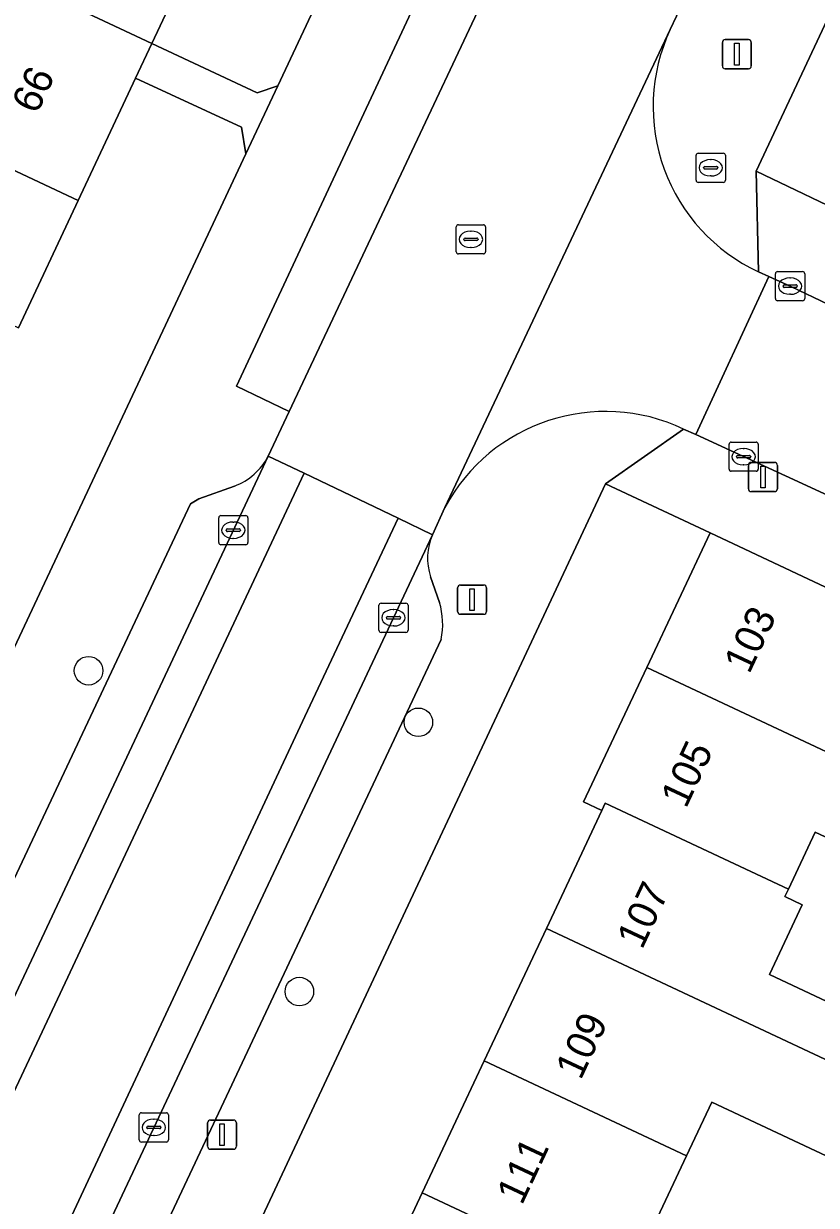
# Model space of a CAD drawing. Extents: x 159817 to 160765, y 380688 to 381638.
# Drawn here: x 160093.06 to 160120.19, y 381282.13 to 381322.59 of the extents above; entities that cross this region are included whole.
import ezdxf

# ---------------------------------------------------------------- set-up
doc = ezdxf.new("R2010")
doc.units = 0
for name, color, linetype in [('IMGEO_Boom', 7, 'Continuous'), ('IMGEO_Brandkraan', 7, 'Continuous'), ('IMGEO_Erf', 7, 'Continuous'), ('IMGEO_Kolk', 7, 'Continuous'), ('IMGEO_Lichtmast', 7, 'Continuous'), ('IMGEO_Pand', 7, 'Continuous'), ('IMGEO_Pand_nummerreeks', 7, 'Continuous'), ('IMGEO_Parkeervlak_open', 7, 'Continuous'), ('IMGEO_Rijbaan_lokaal_gesloten', 7, 'Continuous'), ('IMGEO_Rijbaan_lokaal_open', 7, 'Continuous'), ('IMGEO_Rioolput', 7, 'Continuous'), ('IMGEO_Voetpad_open', 7, 'Continuous')]:
    doc.layers.add(name, color=color, linetype=linetype)

msp = doc.modelspace()

# ---------------------------------------------------------------- linework, layer by layer
at = {"layer": 'IMGEO_Boom'}
for centre in [(160095.281, 381300.433), (160106.568, 381298.668), (160102.496, 381289.448)]:
    msp.add_circle(centre, 0.489, dxfattribs=at)
at = {"layer": 'IMGEO_Brandkraan'}
for p, q in [((160116.073, 381317.23), (160116.073, 381318.082)), ((160116.148, 381318.156), (160117, 381318.156)), ((160116.561, 381317.936), (160116.586, 381317.936)), ((160117.074, 381318.082), (160117.074, 381317.23)), ((160116.332, 381317.65), (160116.332, 381317.662)), ((160116.77, 381317.613), (160116.372, 381317.613)), ((160116.375, 381317.699), (160116.773, 381317.699)), ((160116.816, 381317.662), (160116.816, 381317.65)), ((160117, 381317.156), (160116.148, 381317.156)), ((160116.584, 381317.376), (160116.559, 381317.376))]:
    msp.add_line(p, q, dxfattribs=at)
for points in [[(160116.073, 381317.23), (160116.073, 381318.082)], [(160116.148, 381318.156), (160117, 381318.156)], [(160117.074, 381318.082), (160117.074, 381317.23)], [(160117, 381317.156), (160116.148, 381317.156)]]:
    msp.add_lwpolyline(points, dxfattribs=at)
for centre, radius, start, end in [((160116.15, 381318.08), 0.0765, 91.552, 178.448), ((160116.15, 381318.08), 0.0765, 91.552, 178.448), ((160116.998, 381318.08), 0.0765, 1.552, 88.448), ((160116.998, 381318.08), 0.0765, 1.552, 88.448), ((160116.372, 381317.659), 0.0403, 85.8775, 175.7526), ((160116.369, 381317.649), 0.0366, 178.938, 274.7102), ((160116.773, 381317.656), 0.043, 264.8664, 352.4533), ((160116.777, 381317.661), 0.0386, 1.7309, 96.639), ((160116.15, 381317.232), 0.0765, 181.552, 268.448), ((160116.15, 381317.232), 0.0765, 181.552, 268.448), ((160116.998, 381317.232), 0.0765, 271.552, 358.448), ((160116.998, 381317.232), 0.0765, 271.552, 358.448)]:
    msp.add_arc(centre, radius, start, end, dxfattribs=at)
for centre, major_axis, ratio, start_param, end_param in [((160116.56, 381317.656), (-0.387, 0.002), 0.722429, 4.712389, 7.853982), ((160116.585, 381317.656), (-0.39, 0.002), 0.717154, 1.570796, 4.712389)]:
    msp.add_ellipse(centre, major_axis=major_axis, ratio=ratio, start_param=start_param, end_param=end_param, dxfattribs=at)
at = {"layer": 'IMGEO_Erf'}
for points in [[(160158.582, 381403.815), (160118.127, 381317.544), (160121.655, 381315.852), (160123.99, 381320.83), (160126.02, 381325.159)], [(160099.542, 381326.37), (160097.45, 381321.91), (160101.054, 381320.219), (160101.76, 381320.464), (160105.356, 381328.134)], [(160068.719, 381250), (160100.669, 381318.138), (160100.513, 381319.05), (160096.893, 381320.724), (160094.93, 381316.539), (160092.885, 381312.18)], [(160132.734, 381281.939), (160130.233, 381283.114), (160131.938, 381286.743), (160134.079, 381291.301), (160136.276, 381295.978), (160123.457, 381301.906), (160122.229, 381299.292), (160127.431, 381296.849), (160126.495, 381294.858), (160125.368, 381292.458), (160120.15, 381294.91), (160119.233, 381292.957), (160119.113, 381292.702), (160119.708, 381292.422), (160118.585, 381290.031), (160123.869, 381287.549), (160123.097, 381285.905), (160121.832, 381283.211), (160116.612, 381285.663), (160115.75, 381283.828), (160114.495, 381281.157)]]:
    msp.add_lwpolyline(points, dxfattribs=at)
msp.add_lwpolyline([(160104.572, 381278.026), (160106.698, 381282.552), (160108.824, 381287.077), (160110.95, 381291.603), (160112.851, 381295.65), (160112.224, 381295.944), (160114.387, 381300.548), (160116.549, 381305.151), (160112.977, 381306.833), (160086.358, 381250), (160083.551, 381243.93), (160083.452, 381243.715), (160086.966, 381242.074), (160089.11, 381246.66), (160090.671, 381250), (160091.253, 381251.246), (160091.859, 381250.961), (160092.803, 381252.97), (160093.943, 381255.397), (160096.069, 381259.923), (160098.195, 381264.449), (160100.321, 381268.975), (160102.447, 381273.501)], close=True, dxfattribs=at)
at = {"layer": 'IMGEO_Kolk'}
for p, q in [((160118.789, 381313.177), (160118.789, 381314.029)), ((160118.864, 381314.103), (160119.716, 381314.103)), ((160119.277, 381313.883), (160119.302, 381313.883)), ((160119.79, 381314.029), (160119.79, 381313.177)), ((160119.048, 381313.597), (160119.048, 381313.609)), ((160119.486, 381313.56), (160119.088, 381313.56)), ((160119.091, 381313.646), (160119.489, 381313.646)), ((160119.532, 381313.609), (160119.532, 381313.597)), ((160119.716, 381313.103), (160118.864, 381313.103)), ((160119.3, 381313.323), (160119.275, 381313.323)), ((160117.2, 381307.336), (160117.2, 381308.188)), ((160117.275, 381308.262), (160118.127, 381308.262)), ((160118.201, 381308.188), (160118.201, 381307.336)), ((160117.459, 381307.756), (160117.459, 381307.768)), ((160117.502, 381307.805), (160117.9, 381307.805)), ((160117.688, 381308.042), (160117.713, 381308.042)), ((160117.943, 381307.768), (160117.943, 381307.756)), ((160117.897, 381307.719), (160117.499, 381307.719)), ((160117.711, 381307.482), (160117.686, 381307.482)), ((160118.127, 381307.262), (160117.275, 381307.262)), ((160099.81, 381305.746), (160100.662, 381305.746)), ((160099.735, 381304.82), (160099.735, 381305.672)), ((160100.223, 381305.526), (160100.248, 381305.526)), ((160100.736, 381305.672), (160100.736, 381304.82)), ((160099.994, 381305.24), (160099.994, 381305.252)), ((160100.432, 381305.203), (160100.034, 381305.203)), ((160100.037, 381305.289), (160100.435, 381305.289)), ((160100.246, 381304.966), (160100.221, 381304.966)), ((160100.478, 381305.252), (160100.478, 381305.24)), ((160100.662, 381304.746), (160099.81, 381304.746)), ((160105.216, 381301.821), (160105.216, 381302.673)), ((160105.291, 381302.747), (160106.143, 381302.747)), ((160105.704, 381302.527), (160105.729, 381302.527)), ((160106.217, 381302.673), (160106.217, 381301.821)), ((160105.475, 381302.241), (160105.475, 381302.253)), ((160105.913, 381302.204), (160105.515, 381302.204)), ((160105.518, 381302.29), (160105.916, 381302.29)), ((160105.959, 381302.253), (160105.959, 381302.241)), ((160106.143, 381301.747), (160105.291, 381301.747)), ((160105.727, 381301.967), (160105.702, 381301.967)), ((160097.016, 381284.37), (160097.016, 381285.222)), ((160097.091, 381285.296), (160097.943, 381285.296)), ((160098.017, 381285.222), (160098.017, 381284.37)), ((160097.275, 381284.79), (160097.275, 381284.802)), ((160097.713, 381284.753), (160097.315, 381284.753)), ((160097.318, 381284.839), (160097.716, 381284.839)), ((160097.504, 381285.076), (160097.529, 381285.076)), ((160097.759, 381284.802), (160097.759, 381284.79)), ((160097.943, 381284.296), (160097.091, 381284.296)), ((160097.527, 381284.516), (160097.502, 381284.516))]:
    msp.add_line(p, q, dxfattribs=at)
for points in [[(160118.789, 381313.177), (160118.789, 381314.029)], [(160118.864, 381314.103), (160119.716, 381314.103)], [(160119.79, 381314.029), (160119.79, 381313.177)], [(160119.716, 381313.103), (160118.864, 381313.103)], [(160117.2, 381307.336), (160117.2, 381308.188)], [(160117.275, 381308.262), (160118.127, 381308.262)], [(160118.201, 381308.188), (160118.201, 381307.336)], [(160118.127, 381307.262), (160117.275, 381307.262)], [(160099.81, 381305.746), (160100.662, 381305.746)], [(160099.735, 381304.82), (160099.735, 381305.672)], [(160100.736, 381305.672), (160100.736, 381304.82)], [(160100.662, 381304.746), (160099.81, 381304.746)], [(160105.216, 381301.821), (160105.216, 381302.673)], [(160105.291, 381302.747), (160106.143, 381302.747)], [(160106.217, 381302.673), (160106.217, 381301.821)], [(160106.143, 381301.747), (160105.291, 381301.747)], [(160097.016, 381284.37), (160097.016, 381285.222)], [(160097.091, 381285.296), (160097.943, 381285.296)], [(160098.017, 381285.222), (160098.017, 381284.37)], [(160097.943, 381284.296), (160097.091, 381284.296)]]:
    msp.add_lwpolyline(points, dxfattribs=at)
for centre, radius, start, end in [((160118.866, 381314.027), 0.0765, 91.552, 178.448), ((160118.866, 381314.027), 0.0765, 91.552, 178.448), ((160119.714, 381314.027), 0.0765, 1.552, 88.448), ((160119.714, 381314.027), 0.0765, 1.552, 88.448), ((160119.088, 381313.606), 0.0403, 85.8775, 175.7526), ((160119.085, 381313.596), 0.0366, 178.938, 274.7102), ((160119.489, 381313.603), 0.043, 264.8664, 352.4533), ((160119.493, 381313.608), 0.0386, 1.7309, 96.639), ((160118.866, 381313.179), 0.0765, 181.552, 268.448), ((160118.866, 381313.179), 0.0765, 181.552, 268.448), ((160119.714, 381313.179), 0.0765, 271.552, 358.448), ((160119.714, 381313.179), 0.0765, 271.552, 358.448), ((160117.277, 381308.186), 0.0765, 91.552, 178.448), ((160117.277, 381308.186), 0.0765, 91.552, 178.448), ((160118.125, 381308.186), 0.0765, 1.552, 88.448), ((160118.125, 381308.186), 0.0765, 1.552, 88.448), ((160117.499, 381307.765), 0.0403, 85.8775, 175.7526), ((160117.904, 381307.767), 0.0386, 1.7309, 96.639), ((160117.496, 381307.755), 0.0366, 178.938, 274.7102), ((160117.9, 381307.762), 0.043, 264.8664, 352.4533), ((160117.277, 381307.338), 0.0765, 181.552, 268.448), ((160117.277, 381307.338), 0.0765, 181.552, 268.448), ((160118.125, 381307.338), 0.0765, 271.552, 358.448), ((160118.125, 381307.338), 0.0765, 271.552, 358.448), ((160099.812, 381305.67), 0.0765, 91.552, 178.448), ((160099.812, 381305.67), 0.0765, 91.552, 178.448), ((160100.66, 381305.67), 0.0765, 1.552, 88.448), ((160100.66, 381305.67), 0.0765, 1.552, 88.448), ((160100.034, 381305.249), 0.0403, 85.8775, 175.7526), ((160100.031, 381305.239), 0.0366, 178.938, 274.7102), ((160100.435, 381305.246), 0.043, 264.8664, 352.4533), ((160100.439, 381305.251), 0.0386, 1.7309, 96.639), ((160099.812, 381304.822), 0.0765, 181.552, 268.448), ((160099.812, 381304.822), 0.0765, 181.552, 268.448), ((160100.66, 381304.822), 0.0765, 271.552, 358.448), ((160100.66, 381304.822), 0.0765, 271.552, 358.448), ((160105.293, 381302.671), 0.0765, 91.552, 178.448), ((160105.293, 381302.671), 0.0765, 91.552, 178.448), ((160106.141, 381302.671), 0.0765, 1.552, 88.448), ((160106.141, 381302.671), 0.0765, 1.552, 88.448), ((160105.515, 381302.25), 0.0403, 85.8775, 175.7526), ((160105.512, 381302.24), 0.0366, 178.938, 274.7102), ((160105.916, 381302.247), 0.043, 264.8664, 352.4533), ((160105.92, 381302.252), 0.0386, 1.7309, 96.639), ((160105.293, 381301.823), 0.0765, 181.552, 268.448), ((160105.293, 381301.823), 0.0765, 181.552, 268.448), ((160106.141, 381301.823), 0.0765, 271.552, 358.448), ((160106.141, 381301.823), 0.0765, 271.552, 358.448), ((160097.093, 381285.22), 0.0765, 91.552, 178.448), ((160097.093, 381285.22), 0.0765, 91.552, 178.448), ((160097.941, 381285.22), 0.0765, 1.552, 88.448), ((160097.941, 381285.22), 0.0765, 1.552, 88.448), ((160097.315, 381284.799), 0.0403, 85.8775, 175.7526), ((160097.312, 381284.789), 0.0366, 178.938, 274.7102), ((160097.716, 381284.796), 0.043, 264.8664, 352.4533), ((160097.72, 381284.801), 0.0386, 1.7309, 96.639), ((160097.093, 381284.372), 0.0765, 181.552, 268.448), ((160097.093, 381284.372), 0.0765, 181.552, 268.448), ((160097.941, 381284.372), 0.0765, 271.552, 358.448), ((160097.941, 381284.372), 0.0765, 271.552, 358.448)]:
    msp.add_arc(centre, radius, start, end, dxfattribs=at)
for centre, major_axis, ratio, start_param, end_param in [((160119.276, 381313.603), (-0.387, 0.002), 0.722429, 4.712389, 7.853982), ((160119.301, 381313.603), (-0.39, 0.002), 0.717154, 1.570796, 4.712389), ((160117.687, 381307.762), (-0.387, 0.002), 0.722429, 4.712389, 7.853982), ((160117.712, 381307.762), (-0.39, 0.002), 0.717154, 1.570796, 4.712389), ((160100.222, 381305.246), (-0.387, 0.002), 0.722429, 4.712389, 7.853982), ((160100.247, 381305.246), (-0.39, 0.002), 0.717154, 1.570796, 4.712389), ((160105.703, 381302.247), (-0.387, 0.002), 0.722429, 4.712389, 7.853982), ((160105.728, 381302.247), (-0.39, 0.002), 0.717154, 1.570796, 4.712389), ((160097.503, 381284.796), (-0.387, 0.002), 0.722429, 4.712389, 7.853982), ((160097.528, 381284.796), (-0.39, 0.002), 0.717154, 1.570796, 4.712389)]:
    msp.add_ellipse(centre, major_axis=major_axis, ratio=ratio, start_param=start_param, end_param=end_param, dxfattribs=at)
at = {"layer": 'IMGEO_Lichtmast'}
for p, q in [((160116.973, 381321.144), (160116.973, 381321.944)), ((160116.973, 381321.944), (160116.973, 381321.144)), ((160117.073, 381322.044), (160117.863, 381322.044)), ((160117.863, 381322.044), (160117.073, 381322.044)), ((160117.963, 381321.944), (160117.963, 381321.144)), ((160117.963, 381321.144), (160117.963, 381321.944)), ((160117.863, 381321.044), (160117.073, 381321.044)), ((160117.073, 381321.044), (160117.863, 381321.044)), ((160117.864, 381306.666), (160117.864, 381307.466)), ((160117.864, 381307.466), (160117.864, 381306.666)), ((160117.964, 381307.566), (160118.754, 381307.566)), ((160118.754, 381307.566), (160117.964, 381307.566)), ((160118.854, 381307.466), (160118.854, 381306.666)), ((160118.854, 381306.666), (160118.854, 381307.466)), ((160118.754, 381306.566), (160117.964, 381306.566)), ((160117.964, 381306.566), (160118.754, 381306.566)), ((160108.011, 381303.367), (160108.801, 381303.367)), ((160108.801, 381303.367), (160108.011, 381303.367)), ((160107.911, 381302.467), (160107.911, 381303.267)), ((160107.911, 381303.267), (160107.911, 381302.467)), ((160108.901, 381303.267), (160108.901, 381302.467)), ((160108.901, 381302.467), (160108.901, 381303.267)), ((160108.801, 381302.367), (160108.011, 381302.367)), ((160108.011, 381302.367), (160108.801, 381302.367)), ((160099.354, 381284.148), (160099.354, 381284.948)), ((160099.354, 381284.948), (160099.354, 381284.148)), ((160099.454, 381285.048), (160100.244, 381285.048)), ((160100.244, 381285.048), (160099.454, 381285.048)), ((160100.344, 381284.948), (160100.344, 381284.148)), ((160100.344, 381284.148), (160100.344, 381284.948)), ((160100.244, 381284.048), (160099.454, 381284.048)), ((160099.454, 381284.048), (160100.244, 381284.048))]:
    msp.add_line(p, q, dxfattribs=at)
for points in [[(160117.393, 381321.919), (160117.543, 381321.919), (160117.543, 381321.169), (160117.393, 381321.169), (160117.393, 381321.919)], [(160118.284, 381307.441), (160118.434, 381307.441), (160118.434, 381306.691), (160118.284, 381306.691), (160118.284, 381307.441)], [(160108.331, 381303.242), (160108.481, 381303.242), (160108.481, 381302.492), (160108.331, 381302.492), (160108.331, 381303.242)], [(160099.774, 381284.923), (160099.924, 381284.923), (160099.924, 381284.173), (160099.774, 381284.173), (160099.774, 381284.923)]]:
    msp.add_lwpolyline(points, dxfattribs=at)
for centre, start, end in [((160117.073, 381321.944), 90, 180), ((160117.073, 381321.944), 90, 180), ((160117.863, 381321.944), 0, 90), ((160117.863, 381321.944), 360, 90), ((160117.073, 381321.144), 180, 270), ((160117.073, 381321.144), 180, 270), ((160117.863, 381321.144), 270, 0), ((160117.863, 381321.144), 270, 0), ((160117.964, 381307.466), 90, 180), ((160117.964, 381307.466), 90, 180), ((160118.754, 381307.466), 0, 90), ((160118.754, 381307.466), 360, 90), ((160117.964, 381306.666), 180, 270), ((160117.964, 381306.666), 180, 270), ((160118.754, 381306.666), 270, 0), ((160118.754, 381306.666), 270, 0), ((160108.011, 381303.267), 90, 180), ((160108.011, 381303.267), 90, 180), ((160108.801, 381303.267), 0, 90), ((160108.801, 381303.267), 360, 90), ((160108.011, 381302.467), 180, 270), ((160108.011, 381302.467), 180, 270), ((160108.801, 381302.467), 270, 0), ((160108.801, 381302.467), 270, 0), ((160099.454, 381284.948), 90, 180), ((160099.454, 381284.948), 90, 180), ((160100.244, 381284.948), 0, 90), ((160100.244, 381284.948), 360, 90), ((160099.454, 381284.148), 180, 270), ((160099.454, 381284.148), 180, 270), ((160100.244, 381284.148), 270, 0), ((160100.244, 381284.148), 270, 0)]:
    msp.add_arc(centre, 0.1, start, end, dxfattribs=at)
at = {"layer": 'IMGEO_Pand'}
for points in [[(160090.669, 381325.092), (160097.45, 381321.91), (160099.542, 381326.37), (160087.572, 381331.993), (160086.497, 381329.696), (160091.672, 381327.273)], [(160090.669, 381325.092), (160090.104, 381323.862), (160087.547, 381325.044), (160086.568, 381322.954), (160083.906, 381324.2), (160082.954, 381322.167), (160094.93, 381316.539), (160096.893, 381320.724), (160097.45, 381321.91)], [(160082.954, 381322.167), (160081.825, 381319.755), (160087.031, 381317.317), (160086.121, 381315.373), (160092.258, 381312.476), (160092.885, 381312.18), (160094.93, 381316.539)], [(160114.387, 381300.548), (160126.495, 381294.858), (160127.431, 381296.849), (160122.229, 381299.292), (160123.457, 381301.906), (160116.549, 381305.151)], [(160112.851, 381295.65), (160112.966, 381295.897), (160119.233, 381292.957), (160120.15, 381294.91), (160125.368, 381292.458), (160126.495, 381294.858), (160114.387, 381300.548), (160112.224, 381295.944)], [(160112.851, 381295.65), (160110.95, 381291.603), (160123.097, 381285.905), (160123.869, 381287.549), (160118.585, 381290.031), (160119.708, 381292.422), (160119.113, 381292.702), (160119.233, 381292.957), (160112.966, 381295.897)], [(160108.824, 381287.077), (160115.75, 381283.828), (160116.612, 381285.663), (160121.832, 381283.211), (160123.097, 381285.905), (160110.95, 381291.603)], [(160106.698, 381282.552), (160118.827, 381276.862), (160119.697, 381278.713), (160114.495, 381281.157), (160115.75, 381283.828), (160108.824, 381287.077)], [(160106.698, 381282.552), (160104.572, 381278.026), (160111.491, 381274.78), (160112.439, 381276.798), (160117.648, 381274.352), (160118.827, 381276.862)]]:
    msp.add_lwpolyline(points, close=True, dxfattribs=at)
at = {"layer": 'IMGEO_Parkeervlak_open'}
msp.add_lwpolyline([(160109.242, 381324.385), (160107.377, 381325.246), (160100.344, 381310.181), (160102.145, 381309.306)], close=True, dxfattribs=at)
for points in [[(160070.611, 381242.154), (160074.295, 381250), (160101.43, 381307.786)], [(160100.275, 381306.758), (160099.052, 381306.314), (160098.772, 381306.149), (160072.368, 381250), (160070.305, 381245.613)], [(160107.052, 381305.091), (160081.165, 381250), (160079.248, 381245.92)], [(160107.29, 381302.775), (160106.985, 381303.65)], [(160082.176, 381247.962), (160082.391, 381248.399), (160083.143, 381250), (160107.344, 381301.502)]]:
    msp.add_lwpolyline(points, dxfattribs=at)
for centre, radius, start, end in [((160099.542, 381308.744), 2.117, 290.2472, 333.0937), ((160108.852, 381304.285), 1.972, 155.8815, 198.7943), ((160104.918, 381302.037), 2.484, 347.5702, 17.2878)]:
    msp.add_arc(centre, radius, start, end, dxfattribs=at)
at = {"layer": 'IMGEO_Rijbaan_lokaal_gesloten'}
for points in [[(160094.482, 381289.744), (160102.66, 381307.196), (160101.43, 381307.786), (160074.295, 381250), (160070.611, 381242.154), (160071.864, 381241.581), (160074.041, 381246.213)], [(160075.165, 381240.07), (160086.808, 381264.863), (160102.688, 381298.872), (160105.882, 381305.652), (160102.66, 381307.196), (160094.482, 381289.744), (160074.041, 381246.213), (160071.864, 381241.581)], [(160107.052, 381305.091), (160105.882, 381305.652), (160102.688, 381298.872), (160086.808, 381264.863), (160075.165, 381240.07), (160076.284, 381239.558), (160076.646, 381240.338), (160079.033, 381245.483), (160079.248, 381245.92), (160081.165, 381250)]]:
    msp.add_lwpolyline(points, close=True, dxfattribs=at)
at = {"layer": 'IMGEO_Rijbaan_lokaal_open'}
for points in [[(160115.186, 381322.386), (160115.621, 381323.299), (160114.453, 381323.839), (160111.169, 381325.358), (160109.962, 381325.916), (160109.242, 381324.385), (160102.145, 381309.306), (160101.43, 381307.786), (160102.66, 381307.196), (160105.882, 381305.652), (160107.052, 381305.091), (160107.475, 381306.025)], [(160152.329, 381291.507), (160154.847, 381296.851), (160136.316, 381305.589), (160127.049, 381309.893), (160119.316, 381313.59), (160118.56, 381313.936), (160116.065, 381308.517), (160125.272, 381304.276)]]:
    msp.add_lwpolyline(points, close=True, dxfattribs=at)
for points in [[(160115.186, 381322.386), (160107.475, 381306.025)], [(160115.647, 381308.709), (160116.065, 381308.517), (160118.56, 381313.936), (160118.21, 381314.096)]]:
    msp.add_lwpolyline(points, dxfattribs=at)
for centre, radius, start, end in [((160120.833, 381319.749), 6.232, 154.9712, 245.1104), ((160112.974, 381303.065), 6.245, 64.6593, 151.705)]:
    msp.add_arc(centre, radius, start, end, dxfattribs=at)
at = {"layer": 'IMGEO_Rioolput'}
for p, q in [((160107.867, 381314.78), (160107.867, 381315.632)), ((160107.942, 381315.706), (160108.794, 381315.706)), ((160108.355, 381315.486), (160108.38, 381315.486)), ((160108.868, 381315.632), (160108.868, 381314.78)), ((160108.126, 381315.2), (160108.126, 381315.212)), ((160108.564, 381315.163), (160108.166, 381315.163)), ((160108.169, 381315.249), (160108.567, 381315.249)), ((160108.61, 381315.212), (160108.61, 381315.2)), ((160108.794, 381314.706), (160107.942, 381314.706)), ((160108.378, 381314.926), (160108.353, 381314.926))]:
    msp.add_line(p, q, dxfattribs=at)
for points in [[(160107.867, 381314.78), (160107.867, 381315.632)], [(160107.942, 381315.706), (160108.794, 381315.706)], [(160108.868, 381315.632), (160108.868, 381314.78)], [(160108.794, 381314.706), (160107.942, 381314.706)]]:
    msp.add_lwpolyline(points, dxfattribs=at)
for centre, radius, start, end in [((160107.944, 381315.63), 0.0765, 91.552, 178.448), ((160107.944, 381315.63), 0.0765, 91.552, 178.448), ((160108.792, 381315.63), 0.0765, 1.552, 88.448), ((160108.792, 381315.63), 0.0765, 1.552, 88.448), ((160108.166, 381315.209), 0.0403, 85.8775, 175.7526), ((160108.163, 381315.199), 0.0366, 178.938, 274.7102), ((160108.567, 381315.206), 0.043, 264.8664, 352.4533), ((160108.571, 381315.211), 0.0386, 1.7309, 96.639), ((160107.944, 381314.782), 0.0765, 181.552, 268.448), ((160107.944, 381314.782), 0.0765, 181.552, 268.448), ((160108.792, 381314.782), 0.0765, 271.552, 358.448), ((160108.792, 381314.782), 0.0765, 271.552, 358.448)]:
    msp.add_arc(centre, radius, start, end, dxfattribs=at)
for centre, major_axis, ratio, start_param, end_param in [((160108.354, 381315.206), (-0.387, 0.002), 0.722429, 4.712389, 7.853982), ((160108.379, 381315.206), (-0.39, 0.002), 0.717154, 1.570796, 4.712389)]:
    msp.add_ellipse(centre, major_axis=major_axis, ratio=ratio, start_param=start_param, end_param=end_param, dxfattribs=at)
at = {"layer": 'IMGEO_Voetpad_open'}
for points in [[(160118.21, 381314.096), (160118.127, 381317.544), (160158.582, 381403.815), (160159.202, 381405.137), (160197.851, 381487.555)], [(160101.43, 381307.786), (160102.145, 381309.306), (160100.344, 381310.181), (160107.377, 381325.246), (160109.242, 381324.385), (160109.962, 381325.916), (160105.356, 381328.134), (160101.76, 381320.464), (160100.669, 381318.138), (160068.719, 381250), (160064.796, 381241.634), (160062.588, 381238.706)], [(160115.621, 381323.299), (160115.186, 381322.386)], [(160149.54, 381302.858), (160143.074, 381305.87), (160140.363, 381307.133), (160134.175, 381309.996), (160132.009, 381311.009), (160121.655, 381315.852), (160118.127, 381317.544), (160118.21, 381314.096), (160118.56, 381313.936), (160119.316, 381313.59), (160127.049, 381309.893), (160136.316, 381305.589), (160154.847, 381296.851), (160157.307, 381295.691), (160168.726, 381290.362), (160169.633, 381289.895), (160170.37, 381289.569)], [(160125.272, 381304.276), (160116.065, 381308.517), (160115.647, 381308.709), (160112.977, 381306.833), (160116.549, 381305.151), (160123.457, 381301.906), (160136.276, 381295.978), (160138.777, 381294.803), (160140.131, 381294.157), (160158.319, 381285.48)], [(160112.977, 381306.833), (160115.647, 381308.709)], [(160070.305, 381245.613), (160072.368, 381250), (160098.772, 381306.149), (160099.052, 381306.314), (160100.275, 381306.758)], [(160079.248, 381245.92), (160083.551, 381243.93), (160086.358, 381250), (160112.977, 381306.833)], [(160107.475, 381306.025), (160107.052, 381305.091)], [(160106.985, 381303.65), (160107.29, 381302.775)], [(160107.344, 381301.502), (160083.143, 381250), (160082.391, 381248.399), (160082.176, 381247.962)]]:
    msp.add_lwpolyline(points, dxfattribs=at)
msp.add_lwpolyline([(160097.45, 381321.91), (160096.893, 381320.724), (160100.513, 381319.05), (160100.669, 381318.138), (160101.76, 381320.464), (160101.054, 381320.219)], close=True, dxfattribs=at)
for centre, radius, start, end in [((160120.833, 381319.749), 6.232, 154.9712, 245.1104), ((160112.974, 381303.065), 6.245, 64.6593, 151.705), ((160099.542, 381308.744), 2.117, 290.2472, 333.0937), ((160108.852, 381304.285), 1.972, 155.8815, 198.7943), ((160104.918, 381302.037), 2.484, 347.5702, 17.2878)]:
    msp.add_arc(centre, radius, start, end, dxfattribs=at)

# ---------------------------------------------------------------- texts
at = {"layer": 'IMGEO_Pand_nummerreeks'}
for s, rotation, p in [('66', 64.8646, (160093.515, 381319.457)), ('103', 64.8382, (160117.89, 381300.29)), ('105', 64.8382, (160115.727, 381295.687)), ('107', 64.8389, (160114.223, 381290.857)), ('109', 64.8389, (160112.124, 381286.388)), ('111', 64.8389, (160110.112, 381282.104))]:
    msp.add_text(s, height=1, rotation=rotation, dxfattribs=at).set_placement(p)

doc.saveas('drawing.dxf')
